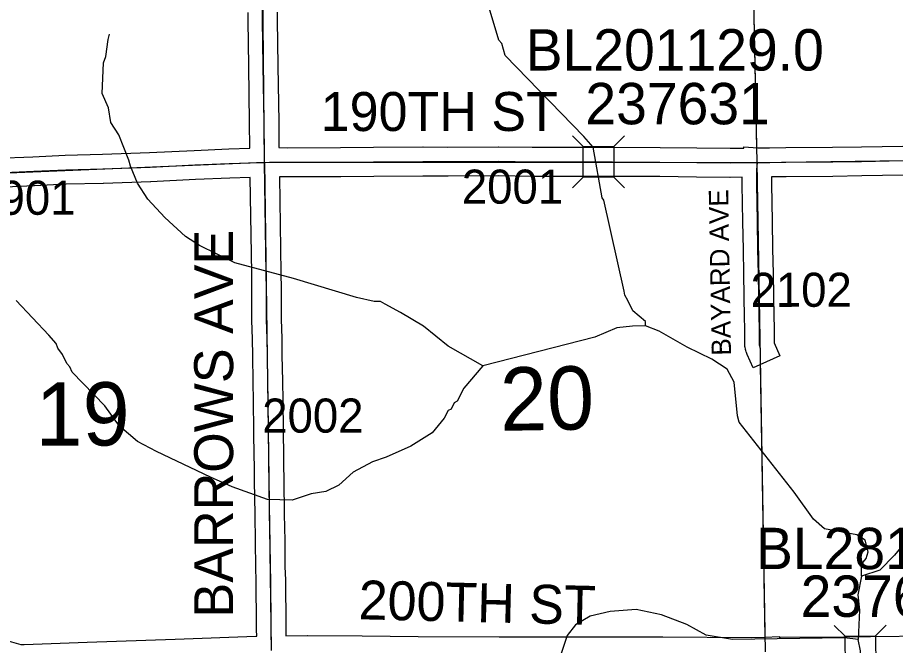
# Model space of a CAD drawing. Extents: x 23.6 to 68.7, y -63 to -29.
# Drawn here: x 33.122 to 34.927, y -43.703 to -42.413 of the extents above; entities that cross this region are included whole.
import ezdxf

# ---------------------------------------------------------------- set-up
doc = ezdxf.new("R2010")
doc.units = 0
for name, color, linetype in [('tdCoHydroRiver', 7, 'Continuous'), ('tdCoSecRdNmbr', 7, 'Continuous'), ('tdCoSecRdTxt', 7, 'Continuous'), ('tdCoSecRteBand', 7, 'Continuous'), ('tdCoSecRteCL', 7, 'Continuous'), ('tdCoSectLine', 7, 'Continuous'), ('tdCoSectLinePart', 7, 'Continuous'), ('tdCoSectNmbr', 7, 'Continuous'), ('tdCoStrucSec', 7, 'Continuous'), ('tdCoStrucSecCoName', 7, 'Continuous'), ('tdCoStrucSecFHWANum', 7, 'Continuous'), ('tdCoSurfGravel', 7, 'Continuous')]:
    doc.layers.add(name, color=color, linetype=linetype)

msp = doc.modelspace()

# ---------------------------------------------------------------- linework, layer by layer
at = {"layer": 'tdCoHydroRiver'}
for points in [[(34.3705, -42.983), (34.3688, -42.9754), (34.3268, -42.7879), (34.3236, -42.7832), (34.3054, -42.6792), (34.2862, -42.6572), (34.1239, -42.4912), (34.1174, -42.466), (34.111, -42.4597), (34.0851, -42.3716)], [(33.8185, -42.9878), (33.6888, -42.9493), (33.5685, -42.9171), (33.4956, -42.8814), (33.4671, -42.8627), (33.4241, -42.8236), (33.3891, -42.786), (33.3683, -42.753), (33.3539, -42.7184), (33.3506, -42.7058), (33.3297, -42.6539), (33.3137, -42.6288), (33.3087, -42.5988), (33.2958, -42.5689), (33.2985, -42.5057), (33.3031, -42.4931), (33.3076, -42.4583), (33.3106, -42.4472)], [(35.5208, -42.9759), (35.464, -43.0395), (35.4261, -43.0683), (35.2963, -43.1263), (35.2552, -43.1471), (35.2283, -43.1742), (35.2031, -43.2202), (35.161, -43.2821), (35.0514, -43.3951), (34.9919, -43.4477), (34.9464, -43.4907), (34.9246, -43.5177), (34.8948, -43.5479), (34.857, -43.5608)], [(34.0785, -43.1283), (34.0394, -43.1744), (34.0254, -43.2013), (34.0192, -43.2045), (34.0129, -43.2172), (34.0067, -43.2204), (33.9989, -43.2362), (33.9739, -43.2664), (33.9299, -43.2936), (33.8796, -43.3161), (33.8512, -43.3258), (33.8119, -43.3467), (33.7822, -43.3737), (33.7554, -43.3866), (33.7255, -43.3916), (33.6861, -43.4045), (33.6356, -43.4033), (33.5628, -43.3771), (33.5184, -43.3569), (33.4075, -43.3041), (33.3679, -43.2839), (33.3313, -43.2527), (33.301, -43.2103), (33.2341, -43.1414), (33.2293, -43.1304), (33.2227, -43.124), (33.2142, -43.105), (33.2043, -43.0924), (33.2009, -43.0829), (33.186, -43.0655), (33.1185, -42.9944)], [(33.8679, -42.9962), (33.8586, -42.9965), (33.8551, -42.9966), (33.8185, -42.9878)], [(34.0785, -43.1283), (34.0072, -43.0878), (33.9563, -43.0472), (33.9088, -43.0191), (33.8776, -43.0017), (33.8679, -42.9962)], [(34.4125, -43.0466), (34.4124, -43.0372), (34.387, -43.0153), (34.3764, -42.9944), (34.3705, -42.983)], [(34.4125, -43.0466), (34.3857, -43.0469), (34.3541, -43.0503), (34.3085, -43.0696), (34.0785, -43.1283)], [(34.857, -43.5608), (34.8568, -43.5356), (34.8662, -43.5244), (34.8708, -43.5102), (34.8643, -43.4866), (34.8469, -43.4757), (34.7805, -43.4636), (34.7582, -43.4432), (34.7183, -43.3883), (34.6051, -43.244), (34.6018, -43.2314), (34.595, -43.162), (34.5805, -43.1353), (34.5488, -43.115), (34.4981, -43.0902), (34.441, -43.0575), (34.4125, -43.0466)], [(34.857, -43.5608), (34.8494, -43.5988), (34.8529, -43.6303), (34.8502, -43.6903)], [(34.8502, -43.6903), (34.8217, -43.6874), (34.5913, -43.6908), (34.5376, -43.6818), (34.4979, -43.66), (34.4457, -43.6399), (34.3935, -43.6293), (34.3399, -43.6329), (34.2989, -43.6427), (34.269, -43.6603), (34.2519, -43.6825), (34.2226, -43.7696), (34.2101, -43.7949), (34.1616, -43.8458), (34.1477, -43.8759), (34.1164, -43.9141), (34.0897, -43.9332), (34.0551, -43.9461)], [(34.9285, -43.8097), (34.9205, -43.8002), (34.8731, -43.7927), (34.8588, -43.7771), (34.8551, -43.714), (34.8502, -43.6903)]]:
    msp.add_lwpolyline(points, dxfattribs=at)
at = {"layer": 'tdCoSecRteBand'}
for points in [[(33.0779, -42.7022), (33.1533, -42.6988), (33.2192, -42.6956), (33.2195, -42.6956), (33.2198, -42.6956), (33.2962, -42.6936), (33.3928, -42.6904), (33.4847, -42.6859), (33.4848, -42.6859), (33.4849, -42.6859), (33.5557, -42.683), (33.5559, -42.683), (33.5561, -42.683), (33.5991, -42.6816), (33.5991, -42.6809), (33.5991, -42.6809), (33.5986, -42.6286), (33.5968, -42.5128), (33.5968, -42.5128), (33.5968, -42.5128), (33.5955, -42.4192), (33.5955, -42.419), (33.5955, -42.4189), (33.5955, -42.4023)], [(33.6555, -42.4022), (33.6555, -42.4185), (33.6568, -42.5119), (33.6586, -42.6278), (33.6586, -42.6279), (33.6586, -42.6279), (33.6591, -42.6801), (33.6757, -42.6803), (33.7859, -42.68), (33.8534, -42.6792), (33.8535, -42.6792), (33.8536, -42.6792), (33.955, -42.6787), (33.9552, -42.6787), (33.9554, -42.6787), (34.0066, -42.679), (34.1103, -42.6783), (34.1106, -42.6783), (34.111, -42.6783), (34.18, -42.6793), (34.2953, -42.6793), (34.3448, -42.6793), (34.3449, -42.6793), (34.345, -42.6793), (34.4426, -42.6798), (34.4427, -42.6798), (34.4428, -42.6798), (34.5184, -42.6806), (34.5184, -42.6806), (34.5184, -42.6806), (34.5866, -42.6814), (34.6148, -42.6812), (34.6149, -42.6789), (34.6436, -42.6808), (34.668, -42.6805), (34.701, -42.68), (34.701, -42.68), (34.7011, -42.68), (34.7973, -42.6792), (34.8566, -42.6785), (34.9417, -42.6769)], [(33.1043, -43.6938), (33.1284, -43.7008), (33.1352, -43.7006), (33.1352, -43.7006), (33.1352, -43.7006), (33.1353, -43.7006), (33.1535, -43.6999), (33.1535, -43.7), (33.2644, -43.696), (33.2644, -43.696), (33.2644, -43.696), (33.4457, -43.6899), (33.6114, -43.684), (33.6117, -43.684), (33.612, -43.684), (33.6133, -43.684), (33.6131, -43.6709), (33.6131, -43.6707), (33.6131, -43.6705), (33.6131, -43.6595), (33.6123, -43.5714), (33.6123, -43.5696), (33.6115, -43.5431), (33.6115, -43.5428), (33.6115, -43.5424), (33.611, -43.4892), (33.6098, -43.4343), (33.6098, -43.4342), (33.6098, -43.4341), (33.6088, -43.365), (33.6088, -43.365), (33.6088, -43.3649), (33.6085, -43.3312), (33.6083, -43.3169), (33.6077, -43.2616), (33.6077, -43.2615), (33.6077, -43.2615), (33.607, -43.2007), (33.606, -43.1613), (33.606, -43.1612), (33.606, -43.161), (33.6052, -43.1076), (33.6052, -43.1075), (33.6052, -43.1074), (33.6049, -43.074), (33.6034, -43.0344), (33.6034, -43.0339), (33.6034, -43.0333), (33.6036, -42.9717), (33.603, -42.9384), (33.603, -42.9384), (33.603, -42.9384), (33.6, -42.7416), (33.5581, -42.7429), (33.4875, -42.7459), (33.3955, -42.7503), (33.3953, -42.7503), (33.3951, -42.7503), (33.2981, -42.7536), (33.2979, -42.7536), (33.2978, -42.7536), (33.2217, -42.7556), (33.1561, -42.7587), (33.1561, -42.7587), (33.156, -42.7587), (33.0806, -42.7621)], [(34.9428, -42.7369), (34.8577, -42.7385), (34.8575, -42.7385), (34.8574, -42.7385), (34.7979, -42.7392), (34.7979, -42.7392), (34.7978, -42.7392), (34.7017, -42.74), (34.6732, -42.7404), (34.6732, -42.7404), (34.6718, -42.7404), (34.6718, -42.7551), (34.6729, -42.8315), (34.6739, -42.8883), (34.6749, -42.9391), (34.6749, -42.9391), (34.6749, -42.9392), (34.6764, -43.0288), (34.677, -43.0483), (34.677, -43.0487), (34.6771, -43.049), (34.6772, -43.0663), (34.6772, -43.0666), (34.6772, -43.0669), (34.6771, -43.0815), (34.689, -43.1082), (34.6342, -43.1327), (34.622, -43.1053), (34.6209, -43.1029), (34.6201, -43.1012), (34.6196, -43.0994), (34.6188, -43.0969), (34.6183, -43.0951), (34.618, -43.0932), (34.6176, -43.0907), (34.6172, -43.0888), (34.6172, -43.0869), (34.6171, -43.0843), (34.617, -43.0836), (34.6171, -43.0829), (34.6172, -43.0666), (34.6171, -43.0499), (34.6164, -43.0306), (34.6164, -43.0303), (34.6164, -43.0301), (34.6149, -42.9402), (34.6139, -42.8894), (34.6139, -42.8894), (34.6139, -42.8894), (34.6129, -42.8325), (34.6129, -42.8324), (34.6129, -42.8324), (34.6118, -42.7558), (34.6118, -42.7556), (34.6118, -42.7553), (34.6118, -42.7412), (34.5869, -42.7414), (34.5865, -42.7415), (34.5862, -42.7414), (34.5177, -42.7406), (34.4422, -42.7398), (34.3447, -42.7393), (34.2953, -42.7393), (34.1797, -42.7393), (34.1795, -42.7393), (34.1793, -42.7393), (34.1104, -42.7383), (34.0068, -42.739), (34.0066, -42.739), (34.0064, -42.739), (33.9551, -42.7387), (33.854, -42.7392), (33.7865, -42.74), (33.7864, -42.74), (33.7862, -42.74), (33.6756, -42.7403), (33.6753, -42.7403), (33.6751, -42.7403), (33.66, -42.7401), (33.663, -42.9374), (33.6636, -42.971), (33.6636, -42.9713), (33.6636, -42.9716), (33.6634, -43.0328), (33.6649, -43.0722), (33.6649, -43.0726), (33.6649, -43.073), (33.6652, -43.1068), (33.666, -43.16), (33.667, -43.1995), (33.667, -43.1997), (33.667, -43.1999), (33.6677, -43.2609), (33.6683, -43.3162), (33.6683, -43.3163), (33.6683, -43.3163), (33.6685, -43.3306), (33.6688, -43.3642), (33.6698, -43.4331), (33.6709, -43.4881), (33.671, -43.4883), (33.671, -43.4885), (33.6714, -43.5416), (33.6723, -43.568), (33.6723, -43.5684), (33.6723, -43.5687), (33.6723, -43.5709), (33.6731, -43.6591), (33.6731, -43.6592), (33.6731, -43.6593), (33.6731, -43.6702), (33.6733, -43.683), (33.7171, -43.6822), (33.7175, -43.6822), (33.7179, -43.6822), (33.8301, -43.6834), (33.9451, -43.6842), (34.1117, -43.685), (34.3205, -43.6852), (34.4481, -43.685), (34.4483, -43.685), (34.4484, -43.685), (34.6299, -43.6862), (34.6582, -43.6861), (34.6876, -43.6847), (34.6876, -43.6858), (34.6903, -43.6858), (34.6904, -43.6858), (34.6906, -43.6858), (34.8206, -43.6854), (34.8756, -43.6848), (34.994, -43.6834)]]:
    msp.add_lwpolyline(points, dxfattribs=at)
at = {"layer": 'tdCoSecRteCL'}
for points in [[(33.6296, -42.7105), (33.6293, -42.6952), (33.6286, -42.6282), (33.6268, -42.5123), (33.6255, -42.4188), (33.6255, -42.4023), (33.6253, -42.3478), (33.6252, -42.3001), (33.6249, -42.2759), (33.6244, -42.2195), (33.6237, -42.1824), (33.6234, -42.1155), (33.6235, -42.0732), (33.6235, -42.0726), (33.6215, -41.9945), (33.6214, -41.9915), (33.6211, -41.9863), (33.6206, -41.9773)], [(34.6428, -42.7108), (34.6684, -42.7105), (34.7014, -42.71), (34.7976, -42.7092), (34.8571, -42.7085), (34.9422, -42.7069), (35.0263, -42.7055), (35.0945, -42.7047), (35.1782, -42.7034), (35.2441, -42.7029), (35.25, -42.7029), (35.2582, -42.7022), (35.2663, -42.701), (35.2743, -42.6994), (35.2822, -42.6974), (35.29, -42.6949), (35.2977, -42.6921), (35.3052, -42.6889), (35.3126, -42.6852), (35.3197, -42.6812), (35.3708, -42.6459), (35.3856, -42.6373)], [(32.6927, -42.7489), (32.6994, -42.7493), (32.7294, -42.7475), (32.7767, -42.7453), (32.8518, -42.742), (32.928, -42.7386), (33.0084, -42.7351), (33.0792, -42.7322), (33.1547, -42.7287), (33.2206, -42.7256), (33.297, -42.7236), (33.394, -42.7203), (33.4861, -42.7159), (33.557, -42.7129), (33.6214, -42.711), (33.6296, -42.7105)], [(33.6296, -42.7105), (33.6397, -42.7098), (33.6755, -42.7103), (33.7862, -42.71), (33.8537, -42.7092), (33.9552, -42.7087), (34.0066, -42.709), (34.1105, -42.7083), (34.1797, -42.7093), (34.2953, -42.7093), (34.3448, -42.7093), (34.4425, -42.7098), (34.5181, -42.7106), (34.5866, -42.7115), (34.6336, -42.711), (34.6428, -42.7108)], [(33.6438, -43.7133), (33.6431, -43.6704), (33.6431, -43.6594), (33.6423, -43.5711), (33.6423, -43.569), (33.6414, -43.5422), (33.641, -43.4887), (33.6398, -43.4337), (33.6388, -43.3646), (33.6385, -43.3309), (33.6383, -43.3166), (33.6377, -43.2612), (33.637, -43.2002), (33.636, -43.1606), (33.6352, -43.1072), (33.6349, -43.0733), (33.6334, -43.0333), (33.6336, -42.9715), (33.633, -42.9379), (33.6296, -42.7105)], [(34.6494, -43.093), (34.6483, -43.0907), (34.6476, -43.0882), (34.6472, -43.0857), (34.6471, -43.0832), (34.6472, -43.0666), (34.6471, -43.0493), (34.6464, -43.0296), (34.6449, -42.9396), (34.6439, -42.8888), (34.6429, -42.832), (34.6418, -42.7553), (34.6418, -42.7258), (34.6428, -42.7108)]]:
    msp.add_lwpolyline(points, dxfattribs=at)
at = {"layer": 'tdCoSectLine'}
for points in [[(33.6292, -42.7104), (33.6199, -41.7077)], [(34.6214, -41.7075), (34.6413, -42.7108)], [(34.6413, -42.7108), (35.6538, -42.6974)], [(32.6923, -42.7489), (33.6292, -42.7104)], [(33.6292, -42.7104), (34.6413, -42.7108)], [(33.6292, -42.7104), (33.6428, -43.7095)], [(34.6413, -42.7108), (34.6586, -43.7161)]]:
    msp.add_lwpolyline(points, dxfattribs=at)
at = {"layer": 'tdCoSectLinePart'}
for points in [[(34.622, -41.7375), (34.6407, -42.6807)], [(34.6484, -43.1261), (34.6581, -43.6859)]]:
    msp.add_lwpolyline(points, dxfattribs=at)
at = {"layer": 'tdCoStrucSec'}
for p, q in [((34.2848, -42.678), (34.2627, -42.6559)), ((34.3474, -42.678), (34.3695, -42.6559)), ((34.2848, -42.7406), (34.2627, -42.7627)), ((34.3474, -42.7406), (34.3695, -42.7627)), ((34.8232, -43.684), (34.8008, -43.6621)), ((34.8858, -43.6834), (34.9077, -43.661))]:
    msp.add_line(p, q, dxfattribs=at)
for points in [[(34.2848, -42.678), (34.3474, -42.678), (34.3474, -42.7406), (34.2848, -42.7406)], [(34.8232, -43.684), (34.8858, -43.6834), (34.8865, -43.746), (34.8239, -43.7466)]]:
    msp.add_lwpolyline(points, close=True, dxfattribs=at)
at = {"layer": 'tdCoSurfGravel'}
for points in [[(33.6438, -43.7133), (33.6431, -43.6704), (33.6431, -43.6594), (33.6423, -43.5711), (33.6423, -43.569), (33.6414, -43.5422), (33.641, -43.4887), (33.6398, -43.4337), (33.6388, -43.3646), (33.6385, -43.3309), (33.6383, -43.3166), (33.6377, -43.2612), (33.637, -43.2002), (33.636, -43.1606), (33.6352, -43.1072), (33.6349, -43.0733), (33.6334, -43.0333), (33.6336, -42.9715), (33.633, -42.9379), (33.6296, -42.7105), (33.6293, -42.6952), (33.6286, -42.6282), (33.6268, -42.5123), (33.6255, -42.4188), (33.6255, -42.4023)], [(33.0792, -42.7322), (33.1547, -42.7287), (33.2206, -42.7256), (33.297, -42.7236), (33.394, -42.7203), (33.4861, -42.7159), (33.557, -42.7129), (33.6214, -42.711), (33.6296, -42.7105), (33.6397, -42.7098), (33.6755, -42.7103), (33.7862, -42.71), (33.8537, -42.7092), (33.9552, -42.7087), (34.0066, -42.709), (34.1105, -42.7083), (34.1797, -42.7093), (34.2953, -42.7093), (34.3448, -42.7093), (34.4425, -42.7098), (34.5181, -42.7106), (34.5866, -42.7115), (34.6336, -42.711), (34.6428, -42.7108), (34.6684, -42.7105), (34.7014, -42.71), (34.7976, -42.7092), (34.8571, -42.7085), (34.9422, -42.7069)], [(34.6494, -43.093), (34.6483, -43.0907), (34.6476, -43.0882), (34.6472, -43.0857), (34.6471, -43.0832), (34.6472, -43.0666), (34.6471, -43.0493), (34.6464, -43.0296), (34.6449, -42.9396), (34.6439, -42.8888), (34.6429, -42.832), (34.6418, -42.7553), (34.6418, -42.7258), (34.6428, -42.7108)]]:
    msp.add_lwpolyline(points, dxfattribs=at)

# ---------------------------------------------------------------- texts
at = {"layer": 'tdCoSecRdNmbr'}
for s, rotation, p in [('2001', 0.0269, (34.0351, -42.7954)), ('1901', 0.0261, (33.0326, -42.8182)), ('2102', 0.0273, (34.6287, -43.0073)), ('2002', 0.0266, (33.6247, -43.2657))]:
    msp.add_text(s, height=0.07, rotation=rotation, dxfattribs=at).set_placement(p)
at = {"layer": 'tdCoSecRdTxt'}
for s, height, rotation, p in [('190TH ST', 0.08, 0.0155, (33.7449, -42.6461)), ('BAYARD AVE', 0.04, 91, (34.5887, -43.1072)), ('BARROWS AVE', 0.08, 90, (33.5648, -43.6454)), ('200TH ST', 0.08, 358.6245, (33.8221, -43.649))]:
    msp.add_text(s, height=height, rotation=rotation, dxfattribs=at).set_placement(p)
at = {"layer": 'tdCoSectNmbr'}
for s, rotation, p in [('20', 1.0269, (34.1147, -43.2621)), ('19', 0.0262, (33.1586, -43.2922))]:
    msp.add_text(s, height=0.13, rotation=rotation, dxfattribs=at).set_placement(p)
at = {"layer": 'tdCoStrucSecCoName'}
for s, p in [('BL201129.0', (34.1663, -42.5219)), ('BL281199.0', (34.6399, -43.5461))]:
    msp.add_text(s, height=0.085, dxfattribs=at).set_placement(p)
at = {"layer": 'tdCoStrucSecFHWANum'}
for s, p in [('237631', (34.2891, -42.6323)), ('237661', (34.7317, -43.6441))]:
    msp.add_text(s, height=0.085, dxfattribs=at).set_placement(p)

doc.saveas('drawing.dxf')
